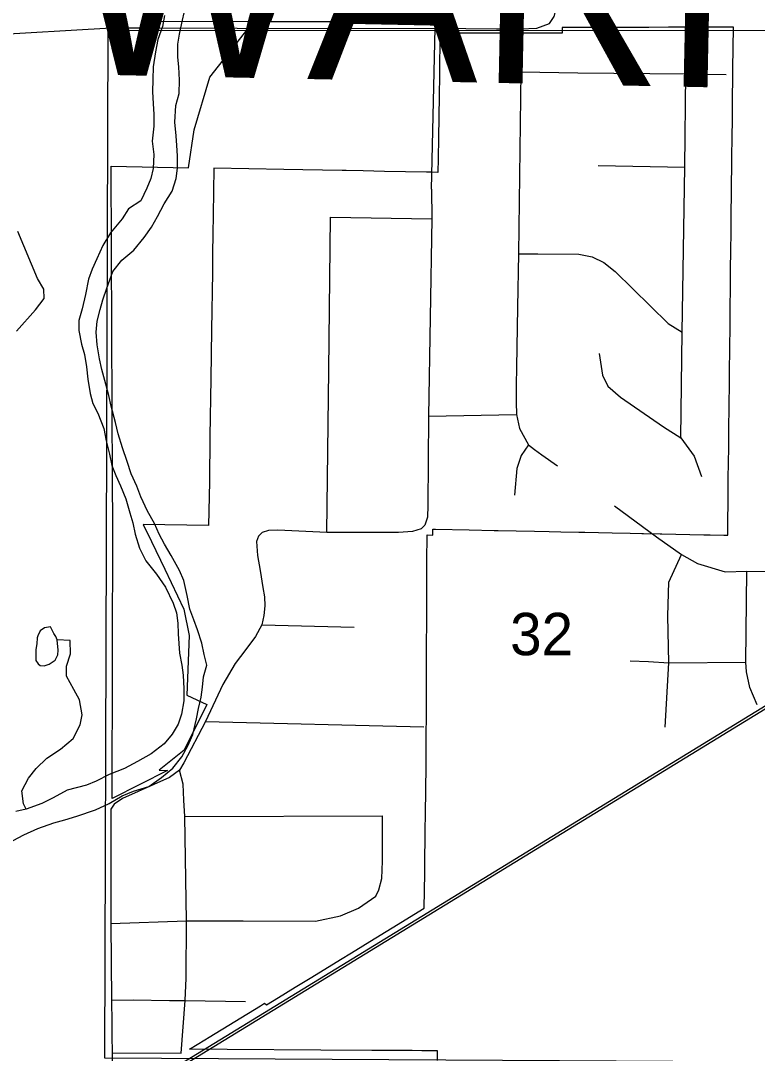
# Model space of a CAD drawing. Extents: x -7.3 to 34, y 0 to 22.
# Drawn here: x 3.68 to 4.409, y 18.693 to 19.714 of the extents above; entities that cross this region are included whole.
import ezdxf

# ---------------------------------------------------------------- set-up
doc = ezdxf.new("R2010")
doc.units = 0
for name, color, linetype in [('GM_X_City_Street', 7, 'Continuous'), ('GM_X_Corporation', 7, 'Continuous'), ('GM_X_County_Text', 7, 'Continuous'), ('GM_X_Major_River', 7, 'Continuous'), ('GM_X_Minor_River', 7, 'Continuous'), ('GM_X_Rail_Line', 7, 'Continuous'), ('GM_X_Section_Text', 7, 'Continuous'), ('GM_X_Township_Road', 7, 'Continuous')]:
    doc.layers.add(name, color=color, linetype=linetype)

msp = doc.modelspace()

# ---------------------------------------------------------------- linework, layer by layer
at = {"layer": 'GM_X_City_Street'}
msp.add_line((4.0865, 19.5473), (4.0902, 19.7065), dxfattribs=at)
for points in [[(4.0902, 19.7065), (4.0892, 19.7344), (4.0911, 19.7458), (4.0946, 19.7551), (4.1131, 19.8), (4.1159, 19.8095), (4.1172, 19.833), (4.1178, 19.8612), (4.1185, 19.9047)], [(4.2673, 19.2344), (4.3088, 19.2038), (4.3337, 19.1864), (4.3494, 19.1776), (4.3769, 19.1693), (4.3983, 19.1698), (4.4752, 19.1689), (4.5167, 19.1689), (4.5521, 19.1724), (4.5865, 19.1843), (4.6483, 19.2388), (4.6683, 19.2565), (4.6827, 19.2646), (4.6999, 19.2713), (4.7183, 19.2761)], [(4.3175, 19.0158), (4.321, 19.0794), (4.3201, 19.1257), (4.3212, 19.1589), (4.3337, 19.1864)], [(4.4085, 19.0376), (4.4013, 19.0549), (4.3979, 19.0704), (4.3974, 19.0798), (4.3983, 19.1698)], [(4.283, 19.0811), (4.3009, 19.0807), (4.321, 19.0794), (4.3974, 19.0798)]]:
    msp.add_lwpolyline(points, dxfattribs=at)
at = {"layer": 'GM_X_Corporation'}
for points in [[(4.0925, 18.6861), (4.0925, 18.6958), (4.0863, 18.6958), (4.0768, 18.6959), (4.0673, 18.696), (4.0484, 18.6961), (4.0275, 18.6962), (3.9772, 18.6965), (3.8846, 18.697), (3.8472, 18.6973), (3.8625, 18.7067), (3.8668, 18.7094), (3.9173, 18.7404), (3.9214, 18.7428), (3.9235, 18.7412), (3.9354, 18.7485), (3.9518, 18.7586), (3.9682, 18.7687), (3.9924, 18.7835), (4.0117, 18.7953), (4.0257, 18.8039), (4.0475, 18.8173), (4.0793, 18.8369), (4.0798, 18.8714), (4.0798, 18.8772), (4.08, 18.8878), (4.0802, 18.9032), (4.0802, 18.9043), (4.0804, 18.9183), (4.0805, 18.9255), (4.0806, 18.9334), (4.0806, 18.935), (4.0808, 18.9486), (4.081, 18.9638), (4.0811, 18.9672), (4.0811, 18.9789), (4.0812, 18.9941), (4.0813, 19.0116), (4.0813, 19.0126), (4.0814, 19.0221), (4.0814, 19.0233), (4.0814, 19.0401), (4.0815, 19.0552), (4.0816, 19.0677), (4.0816, 19.0703), (4.0817, 19.0855), (4.0817, 19.1006), (4.0818, 19.1158), (4.0818, 19.1309), (4.0819, 19.1461), (4.0819, 19.1612), (4.082, 19.1793), (4.0821, 19.2058), (4.0878, 19.2056), (4.0878, 19.2113), (4.0903, 19.2113), (4.1238, 19.2106), (4.1483, 19.2101), (4.1523, 19.21), (4.1701, 19.2097), (4.1882, 19.2093), (4.2027, 19.2091), (4.2142, 19.2088), (4.2323, 19.2085), (4.2342, 19.2084), (4.2382, 19.2083), (4.2651, 19.2078), (4.283, 19.2074), (4.2943, 19.2072), (4.2961, 19.2072), (4.3125, 19.2068), (4.3143, 19.2068), (4.3558, 19.2059), (4.3619, 19.2058), (4.3755, 19.2055), (4.3793, 19.2055), (4.3794, 19.2098), (4.3798, 19.2477), (4.3799, 19.2617), (4.3803, 19.292), (4.3803, 19.2957), (4.3805, 19.316), (4.3807, 19.3267), (4.3808, 19.3349), (4.381, 19.3539), (4.3811, 19.3645), (4.3812, 19.3728), (4.3813, 19.3841), (4.3814, 19.3917), (4.3816, 19.4107), (4.3816, 19.413), (4.3818, 19.4296), (4.3818, 19.4313), (4.382, 19.4485), (4.382, 19.4498), (4.3822, 19.4675), (4.3822, 19.4682), (4.3824, 19.4864), (4.3824, 19.4866), (4.3826, 19.5049), (4.3826, 19.5053), (4.3828, 19.5233), (4.3829, 19.5243), (4.383, 19.5417), (4.3831, 19.5432), (4.3832, 19.56), (4.3833, 19.5621), (4.3835, 19.5784), (4.3835, 19.5811), (4.3837, 19.5968), (4.3837, 19.6), (4.3839, 19.6151), (4.3839, 19.6189), (4.3841, 19.6341), (4.3841, 19.6379), (4.3843, 19.6568), (4.3844, 19.6663), (4.3849, 19.7076), (4.3791, 19.7076), (4.3659, 19.7075), (4.3602, 19.7075), (4.3412, 19.7074), (4.3403, 19.7074), (4.3223, 19.7074), (4.3208, 19.7074), (4.3013, 19.7073), (4.3005, 19.7073), (4.2816, 19.7073), (4.2717, 19.7072), (4.2617, 19.7072), (4.2579, 19.7072), (4.2238, 19.7073), (4.2156, 19.7073), (4.2156, 19.7016), (4.2039, 19.7016), (4.1802, 19.7016), (4.1707, 19.7016), (4.1518, 19.7015), (4.1328, 19.7015), (4.1139, 19.7015), (4.0949, 19.7015), (4.0943, 19.6602), (4.094, 19.6396), (4.0937, 19.6189), (4.0934, 19.5983), (4.0931, 19.5777), (4.0929, 19.564), (4.0872, 19.5641), (4.0816, 19.5642), (4.0399, 19.565), (4.0191, 19.5654), (4.002, 19.5657), (3.9982, 19.5658), (3.9592, 19.5665), (3.9405, 19.5669), (3.8714, 19.5682), (3.8707, 19.522), (3.8704, 19.503), (3.8701, 19.4841), (3.8699, 19.4651), (3.8696, 19.4462), (3.8693, 19.4272), (3.869, 19.4083), (3.8683, 19.3598), (3.8675, 19.3033), (3.8669, 19.2581), (3.8662, 19.215), (3.8013, 19.2161), (3.8096, 19.1991), (3.823, 19.1718), (3.8418, 19.1323), (3.847, 19.1062), (3.8447, 19.0474), (3.8645, 19.038), (3.842, 18.993), (3.8174, 18.9732), (3.8255, 18.9729), (3.7707, 18.9451), (3.7715, 19.2166), (3.7713, 19.2591), (3.7706, 19.4066), (3.7698, 19.5701), (3.8464, 19.5686), (3.852, 19.6059), (3.8673, 19.6582), (3.9016, 19.7016), (3.9056, 19.7067), (3.9057, 19.7069), (3.9059, 19.7071), (3.9061, 19.7073), (3.9059, 19.7073), (3.9104, 19.713), (3.81, 19.7128), (3.8109, 19.907)], [(3.974, 19.848), (3.9275, 19.713), (4.0254, 19.7132), (4.0256, 19.7549)]]:
    msp.add_lwpolyline(points, dxfattribs=at)
msp.add_lwpolyline([(3.767, 19.7044), (4.7904, 19.7043), (4.7747, 18.6827), (3.7636, 18.6887)], close=True, dxfattribs=at)
at = {"layer": 'GM_X_Major_River'}
for points in [[(3.8224, 19.7192), (3.8206, 19.7082), (3.8161, 19.6954), (3.8135, 19.6833), (3.8112, 19.6682), (3.8109, 19.6557), (3.8106, 19.6436), (3.8114, 19.6321), (3.8119, 19.6211), (3.812, 19.6097), (3.8104, 19.5949), (3.812, 19.5816), (3.8112, 19.568), (3.8091, 19.5581), (3.805, 19.5484), (3.799, 19.536), (3.7871, 19.5279), (3.7807, 19.5182), (3.769, 19.5041), (3.7615, 19.4918), (3.7555, 19.4786), (3.751, 19.4685), (3.7473, 19.4583), (3.7443, 19.4432), (3.7413, 19.4292), (3.7379, 19.4175), (3.7377, 19.4077), (3.7404, 19.3943), (3.7435, 19.384), (3.7455, 19.3718), (3.7467, 19.3596), (3.7489, 19.3455), (3.7517, 19.3355), (3.7568, 19.3259), (3.7625, 19.311), (3.7648, 19.2987), (3.7682, 19.2854), (3.7706, 19.2743), (3.7745, 19.2643), (3.7792, 19.2543), (3.7842, 19.2413), (3.7883, 19.2275), (3.7911, 19.2176), (3.7935, 19.2065), (3.7977, 19.1927), (3.8042, 19.18), (3.8145, 19.1668), (3.8236, 19.1541), (3.8312, 19.1383), (3.8343, 19.1287), (3.8356, 19.1184), (3.836, 19.1078), (3.8366, 19.0983), (3.8374, 19.0888), (3.8398, 19.0769), (3.8411, 19.067), (3.8415, 19.0537), (3.8415, 19.0416), (3.8393, 19.0287), (3.836, 19.0185), (3.8301, 19.0088), (3.8222, 18.9991), (3.8095, 18.9892), (3.796, 18.9819), (3.7829, 18.9747), (3.768, 18.969), (3.7549, 18.9624), (3.7453, 18.9585), (3.7262, 18.9533), (3.7124, 18.946), (3.7012, 18.9403), (3.6859, 18.9346), (3.6756, 18.9322)], [(3.7132, 18.921), (3.724, 18.9241), (3.7358, 18.9276), (3.7542, 18.934), (3.768, 18.9401), (3.7807, 18.9477), (3.7918, 18.9524), (3.8071, 18.957), (3.8195, 18.9658), (3.8307, 18.9753), (3.8397, 18.9865), (3.8461, 18.9978), (3.8505, 19.0083), (3.8543, 19.0238), (3.8561, 19.0343), (3.8587, 19.0453), (3.8601, 19.0551), (3.8611, 19.0654), (3.8644, 19.0771), (3.8617, 19.0874), (3.8593, 19.0988), (3.8551, 19.1119), (3.8516, 19.1218), (3.8477, 19.1322), (3.845, 19.1459), (3.8416, 19.1608), (3.8373, 19.1704), (3.8293, 19.1854), (3.8224, 19.1966), (3.8174, 19.2066), (3.8127, 19.217), (3.8058, 19.2293), (3.799, 19.2432), (3.7951, 19.2539), (3.7897, 19.2662), (3.7855, 19.2781), (3.7809, 19.2919), (3.7767, 19.3057), (3.774, 19.3167), (3.7699, 19.3328), (3.7675, 19.3435), (3.7644, 19.3546), (3.7606, 19.3691), (3.7582, 19.3798), (3.7559, 19.3935), (3.7551, 19.4061), (3.7561, 19.4171), (3.7591, 19.4284), (3.7616, 19.4382), (3.7657, 19.4495), (3.7714, 19.4661), (3.7804, 19.4772), (3.7921, 19.4872), (3.8026, 19.4998), (3.8097, 19.5099), (3.8157, 19.5204), (3.8221, 19.5328), (3.83, 19.5455), (3.8341, 19.5579), (3.8355, 19.5681), (3.8355, 19.5803), (3.8346, 19.5905), (3.8341, 19.6), (3.8329, 19.6137), (3.8337, 19.6301), (3.8371, 19.6421), (3.8374, 19.655), (3.8366, 19.6683), (3.8357, 19.6778), (3.8357, 19.6908), (3.8375, 19.7006), (3.8396, 19.7115), (3.8426, 19.7248)], [(3.668, 18.9012), (3.6834, 18.9092), (3.6972, 18.9157), (3.7132, 18.921)]]:
    msp.add_lwpolyline(points, dxfattribs=at)
at = {"layer": 'GM_X_Minor_River'}
for points in [[(3.7164, 19.1021), (3.715, 19.1052), (3.7132, 19.1082), (3.7099, 19.1148), (3.7039, 19.1138), (3.6996, 19.1109), (3.6972, 19.106), (3.6968, 19.1041), (3.6962, 19.098), (3.6953, 19.0924), (3.6952, 19.0886)], [(3.6859, 18.9346), (3.683, 18.94), (3.6815, 18.9529), (3.6882, 18.9653), (3.6957, 18.975), (3.7062, 18.985), (3.7197, 18.9941), (3.7321, 19.0044), (3.7393, 19.0179), (3.7411, 19.0278), (3.7384, 19.0426), (3.733, 19.053), (3.7257, 19.0661), (3.7256, 19.076), (3.7297, 19.0881), (3.7293, 19.1014)], [(3.6952, 19.0886), (3.6954, 19.0817), (3.6976, 19.0782), (3.6995, 19.0767), (3.7036, 19.0762), (3.7086, 19.078), (3.7144, 19.082), (3.7172, 19.0872), (3.7173, 19.0918), (3.7164, 19.1021)], [(3.7293, 19.1014), (3.7164, 19.1021)]]:
    msp.add_lwpolyline(points, dxfattribs=at)
at = {"layer": 'GM_X_Rail_Line'}
for points in [[(2.7405, 18.0079), (3.3109, 18.3572), (4.0313, 18.798), (4.702, 19.2088), (4.7774, 19.2546), (4.9109, 19.336), (5.2623, 19.5511), (5.5045, 19.6986), (5.5533, 19.7292), (5.593, 19.7558), (5.6212, 19.7759), (5.6461, 19.795), (5.6821, 19.8246), (5.7051, 19.845), (5.7282, 19.867), (5.7473, 19.8866), (5.7663, 19.9054), (5.7919, 19.9343), (5.8126, 19.9584), (5.8283, 19.9791), (5.855, 20.0143)], [(2.7702, 18.0262), (2.7976, 18.0458), (3.3096, 18.3593), (4.03, 18.8001), (4.7007, 19.211), (4.7761, 19.2568), (4.8865, 19.324), (4.9045, 19.332)]]:
    msp.add_lwpolyline(points, dxfattribs=at)
at = {"layer": 'GM_X_Township_Road'}
for p, q in [((3.8048, 19.7068), (3.8945, 19.7064)), ((3.8945, 19.7064), (3.9243, 19.7062)), ((4.2513, 19.5708), (4.3369, 19.569)), ((4.0834, 19.323), (4.1705, 19.3247)), ((3.9187, 19.1169), (4.0102, 19.1145)), ((3.863, 19.0214), (4.079, 19.016)), ((3.8427, 18.9274), (4.0379, 18.9279)), ((3.7707, 18.6939), (3.8389, 18.6936))]:
    msp.add_line(p, q, dxfattribs=at)
for points in [[(3.9243, 19.7062), (3.9253, 19.7062), (4.0902, 19.7065), (4.1508, 19.7059), (4.1745, 19.7059), (4.1907, 19.7065), (4.2031, 19.711), (4.2079, 19.7181), (4.2106, 19.7296), (4.2121, 19.8615), (4.2124, 19.9437), (4.2132, 19.9501), (4.2179, 19.9562), (4.2236, 19.9586), (4.2604, 19.9595)], [(2.7404, 19.7101), (2.858, 19.7089), (2.9479, 19.708), (3.0647, 19.7067), (3.496, 19.7022), (3.5279, 19.7011), (3.5753, 19.6985), (3.6451, 19.6996), (3.7699, 19.707), (3.8048, 19.7068)], [(4.1745, 19.7059), (4.1749, 19.6635), (4.1725, 19.4836), (4.1716, 19.4307), (4.1705, 19.371), (4.1701, 19.354), (4.1703, 19.3369)], [(4.1749, 19.6635), (4.231, 19.6625), (4.3379, 19.6615), (4.3779, 19.6608)], [(4.333, 19.3015), (4.3343, 19.4061), (4.3369, 19.569), (4.3379, 19.6615)], [(4.0865, 19.5473), (4.0868, 19.5182), (4.0834, 19.323), (4.0828, 19.2347), (4.0825, 19.2234), (4.0799, 19.2154), (4.0763, 19.2118), (4.0676, 19.209), (4.0538, 19.208), (3.9829, 19.2081), (3.9346, 19.2103), (3.9253, 19.21), (3.9191, 19.208), (3.9156, 19.2044), (3.9134, 19.1992), (3.9145, 19.1852), (3.917, 19.1706), (3.9197, 19.1536), (3.9213, 19.1445), (3.9217, 19.1357), (3.9209, 19.1259), (3.9187, 19.1169), (3.9124, 19.1053), (3.9031, 19.0925), (3.8925, 19.0786), (3.8801, 19.0577), (3.863, 19.0214), (3.8418, 18.9805), (3.8375, 18.9731), (3.8276, 18.966), (3.7811, 18.9452), (3.7728, 18.9395), (3.7696, 18.9345), (3.7695, 18.8218), (3.77, 18.7459), (3.7705, 18.7235), (3.7704, 18.7111), (3.7707, 18.6939), (3.7706, 18.6764)], [(3.9829, 19.2081), (3.9849, 19.3684), (3.9868, 19.5196), (4.0868, 19.5182)], [(3.6762, 19.4071), (3.6949, 19.4283), (3.7035, 19.4392), (3.7033, 19.4487), (3.6971, 19.4591), (3.6774, 19.5055)], [(4.1725, 19.4836), (4.1917, 19.4834), (4.2321, 19.4832), (4.2454, 19.4804), (4.2568, 19.4751), (4.2681, 19.4659), (4.3206, 19.4146), (4.3343, 19.4061)], [(4.2522, 19.3849), (4.2555, 19.3637), (4.2609, 19.3528), (4.2734, 19.3417), (4.316, 19.3124), (4.333, 19.3015), (4.3461, 19.2836), (4.3535, 19.2635)], [(4.1703, 19.3369), (4.1705, 19.3247), (4.1736, 19.311), (4.1823, 19.2946), (4.1883, 19.29), (4.1957, 19.285), (4.2111, 19.2739)], [(4.1823, 19.2946), (4.1752, 19.2842), (4.1708, 19.2714), (4.1685, 19.245)], [(3.8389, 18.6936), (3.843, 18.7455), (3.8439, 18.7677), (3.8443, 18.8242), (3.8427, 18.9274), (3.8418, 18.9437), (3.841, 18.9593), (3.8375, 18.9731)], [(3.7695, 18.8218), (3.8443, 18.8242), (3.9002, 18.8243), (3.9719, 18.824), (3.9965, 18.8292), (4.0143, 18.8369), (4.0314, 18.8488), (4.0343, 18.8548), (4.0375, 18.866), (4.038, 18.8834), (4.0379, 18.9279)], [(3.77, 18.7459), (3.7915, 18.7463), (3.8275, 18.7457), (3.843, 18.7455), (3.9025, 18.7447)]]:
    msp.add_lwpolyline(points, dxfattribs=at)

# ---------------------------------------------------------------- texts
at = {"layer": 'GM_X_County_Text'}
msp.add_text('WARREN COUNTY', height=0.189394, rotation=358.8222, dxfattribs=at).set_placement((3.7242, 19.6612))
at = {"layer": 'GM_X_Section_Text'}
msp.add_text('32', height=0.04186, rotation=0, dxfattribs=at).set_placement((4.1642, 19.0868))

doc.saveas('drawing.dxf')
